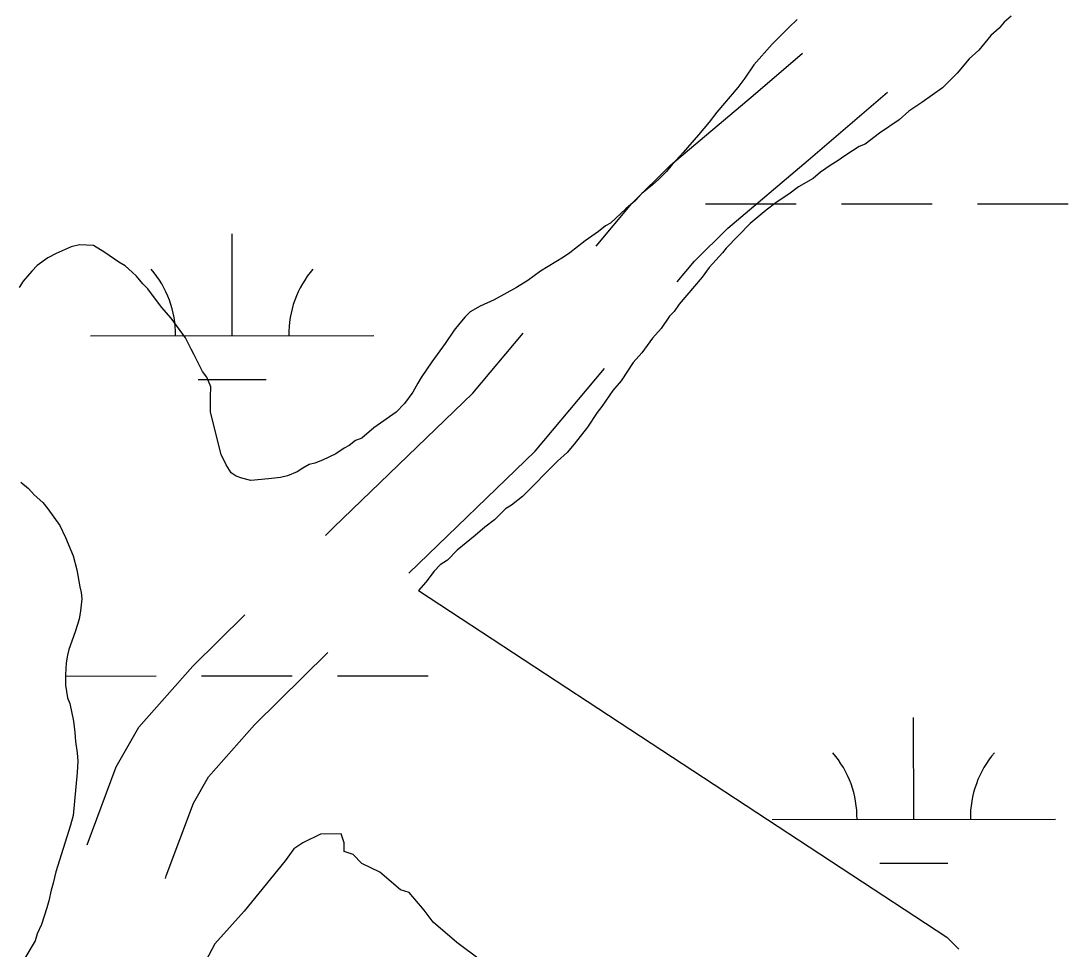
# Model space of a CAD drawing. Extents: x 3279314 to 3317160, y 734079 to 759431.
# Drawn here: x 3295405.5 to 3295775, y 745943.1 to 746270.7 of the extents above; entities that cross this region are included whole.
import ezdxf

# ---------------------------------------------------------------- set-up
doc = ezdxf.new("R2010")
doc.units = 0
for name, color, linetype in [('V-ROAD-CNTR', 7, 'Continuous'), ('V-SITE-VEGE', 7, 'Continuous'), ('V-WETL-SWMP', 7, 'Continuous')]:
    doc.layers.add(name, color=color, linetype=linetype)

msp = doc.modelspace()

# ---------------------------------------------------------------- linework, layer by layer
at = {"layer": 'V-ROAD-CNTR'}
for points in [[(3295608.44, 746191.18), (3295621.06, 746206.24), (3295634.75, 746219.74), (3295663.88, 746244.35), (3295681.31, 746259.33)], [(3295637.07, 746178.64), (3295643.14, 746185.88), (3295654.99, 746197.57), (3295683.34, 746221.52), (3295711.24, 746245.5)], [(3295512.94, 746089.08), (3295515.76, 746091.86), (3295564.94, 746139.27), (3295582.75, 746160.52)], [(3295542.34, 746075.82), (3295586.91, 746118.78), (3295611.38, 746147.98)], [(3295428.78, 745979.87), (3295439.08, 746007.4), (3295447.11, 746021.43), (3295466.09, 746042.92), (3295484.44, 746061.01)], [(3295456.45, 745967.98), (3295456.72, 745968.93), (3295466.33, 745994.61), (3295471.63, 746003.87), (3295487.88, 746022.28), (3295513.79, 746047.8)]]:
    msp.add_lwpolyline(points, dxfattribs=at)
at = {"layer": 'V-SITE-VEGE'}
for p, q in [((3295752.44, 746270.26), (3295750.74, 746268.11)), ((3295755, 746272.41), (3295752.44, 746270.26)), ((3295750.74, 746268.11), (3295747.75, 746265.52)), ((3295747.75, 746265.52), (3295743.5, 746260.36)), ((3295743.5, 746260.36), (3295740.09, 746257.35)), ((3295740.09, 746257.35), (3295735.83, 746252.19)), ((3295735.83, 746252.19), (3295730.72, 746247.02)), ((3295730.72, 746247.02), (3295723.47, 746241.84)), ((3295723.47, 746241.84), (3295718.77, 746238.82)), ((3295718.77, 746238.82), (3295715.36, 746235.81)), ((3295715.36, 746235.81), (3295708.53, 746231.06)), ((3295708.53, 746231.06), (3295703.41, 746227.18)), ((3295701.27, 746226.31), (3295696.58, 746223.29)), ((3295703.41, 746227.18), (3295701.27, 746226.31)), ((3295696.58, 746223.29), (3295693.59, 746221.13)), ((3295691.46, 746219.84), (3295687.62, 746217.25)), ((3295693.59, 746221.13), (3295691.46, 746219.84)), ((3295685.06, 746215.1), (3295679.94, 746212.07)), ((3295687.62, 746217.25), (3295685.06, 746215.1)), ((3295679.94, 746212.07), (3295676.95, 746209.92)), ((3295676.95, 746209.92), (3295671.83, 746206.46)), ((3295668.42, 746203.88), (3295662.87, 746199.14)), ((3295671.83, 746206.46), (3295668.42, 746203.88)), ((3295662.87, 746199.14), (3295654.35, 746190.53)), ((3295654.35, 746190.53), (3295653.08, 746188.81)), ((3295653.08, 746188.81), (3295648.39, 746183.65)), ((3295648.39, 746183.65), (3295645.84, 746180.21)), ((3295645.84, 746180.21), (3295637.75, 746170.74)), ((3295637.75, 746170.74), (3295636.05, 746168.17)), ((3295636.05, 746168.17), (3295634.35, 746166.45)), ((3295634.35, 746166.45), (3295631.37, 746162.15)), ((3295631.37, 746162.15), (3295628.39, 746158.71)), ((3295628.39, 746158.71), (3295624.56, 746153.55)), ((3295624.56, 746153.55), (3295621.58, 746150.11)), ((3295621.58, 746150.11), (3295617.33, 746143.66)), ((3295617.33, 746143.66), (3295614.35, 746140.22)), ((3295614.35, 746140.22), (3295610.53, 746134.63)), ((3295610.53, 746134.63), (3295608.83, 746132.48)), ((3295608.83, 746132.48), (3295605.42, 746127.33)), ((3295605.42, 746127.33), (3295600.74, 746121.31)), ((3295600.74, 746121.31), (3295598.19, 746118.3)), ((3295594.78, 746115.28), (3295582.42, 746102.8)), ((3295598.19, 746118.3), (3295594.78, 746115.28)), ((3295582.42, 746102.8), (3295578.58, 746099.78)), ((3295576.45, 746098.48), (3295572.62, 746094.61)), ((3295578.58, 746099.78), (3295576.45, 746098.48)), ((3295572.62, 746094.61), (3295569.2, 746092.02)), ((3295569.2, 746092.02), (3295565.79, 746089.01)), ((3295565.79, 746089.01), (3295559.39, 746083.83)), ((3295559.39, 746083.83), (3295555.99, 746080.39)), ((3295553.43, 746078.67), (3295551.3, 746076.52)), ((3295555.99, 746080.39), (3295553.43, 746078.67)), ((3295551.3, 746076.52), (3295548.32, 746072.65)), ((3295548.32, 746072.65), (3295545.76, 746069.63)), ((3295545.76, 746069.63), (3295732.25, 745947.25)), ((3295511.16, 745983.7), (3295504.92, 745980.55)), ((3295518.46, 745983.74), (3295511.16, 745983.7)), ((3295519.51, 745980.62), (3295518.46, 745983.74)), ((3295501.81, 745978.45), (3295498.7, 745974.27)), ((3295504.92, 745980.55), (3295501.81, 745978.45)), ((3295519.53, 745977.49), (3295519.51, 745980.62)), ((3295522.66, 745976.47), (3295519.53, 745977.49)), ((3295525.8, 745973.35), (3295522.66, 745976.47)), ((3295498.7, 745974.27), (3295484.2, 745956.48)), ((3295532.07, 745970.26), (3295525.8, 745973.35)), ((3295539.39, 745964.04), (3295532.07, 745970.26)), ((3295542.52, 745963.01), (3295539.39, 745964.04)), ((3295547.76, 745956.79), (3295542.52, 745963.01)), ((3295484.2, 745956.48), (3295473.83, 745944.97)), ((3295550.91, 745952.63), (3295547.76, 745956.79)), ((3295559.28, 745945.38), (3295550.91, 745952.63)), ((3295567.65, 745939.17), (3295559.28, 745945.38)), ((3295732.25, 745947.25), (3295736.44, 745943.1)), ((3295473.83, 745944.97), (3295464.54, 745927.21))]:
    msp.add_line(p, q, dxfattribs=at)
for points in [[(3295679.44, 746271.16), (3295676.48, 746268.41), (3295670.55, 746262.42), (3295664.13, 746255.19), (3295660.93, 746250.45), (3295658.46, 746247.21), (3295651.06, 746238.48), (3295648.35, 746234.99), (3295644.64, 746230.51), (3295639.21, 746224.27), (3295635.26, 746220.03), (3295633.29, 746217.54), (3295630.57, 746214.79), (3295628.34, 746212.79), (3295624.64, 746209.79), (3295622.41, 746207.3), (3295618.95, 746204.3), (3295613.52, 746199.31), (3295611.78, 746198.31), (3295609.31, 746196.31), (3295604.61, 746193.06), (3295599.17, 746188.81), (3295596.94, 746187.31), (3295588.77, 746182.3), (3295584.32, 746179.05), (3295580.36, 746176.54), (3295572.44, 746172.28), (3295567.48, 746170.02), (3295564.02, 746168.02), (3295562.29, 746166.27), (3295560.31, 746164.03), (3295558.34, 746161.53), (3295555.14, 746156.8), (3295550.45, 746150.32), (3295546.75, 746144.84), (3295545.52, 746142.85), (3295543.8, 746139.61), (3295540.84, 746135.62), (3295537.88, 746132.63), (3295529.96, 746127.12), (3295525.76, 746123.38), (3295523.53, 746122.62), (3295521.3, 746120.87), (3295519.57, 746119.87), (3295516.6, 746117.87), (3295511.89, 746115.61), (3295509.17, 746114.6), (3295507.19, 746114.1), (3295504.96, 746112.84), (3295502.98, 746111.59), (3295499.51, 746110.08), (3295497.03, 746109.57), (3295492.81, 746109.06), (3295486.6, 746108.53), (3295483.37, 746109.26), (3295481.38, 746109.99)], [(3295481.38, 746109.99), (3295479.64, 746111.22), (3295477.89, 746113.95), (3295476.13, 746117.66), (3295472.33, 746132.54), (3295472.3, 746138), (3295472.53, 746141.48), (3295471.02, 746144.95), (3295469.52, 746146.93), (3295466.51, 746153.12), (3295465.51, 746154.85), (3295463.5, 746158.81), (3295458.5, 746165.74), (3295455.01, 746169.7), (3295450.26, 746176.13), (3295448.51, 746177.86), (3295446.26, 746180.58), (3295444.76, 746182.06), (3295442.27, 746184.28), (3295440.03, 746185.51), (3295435.04, 746188.96), (3295431.06, 746191.42), (3295426.09, 746191.65), (3295423.12, 746190.89), (3295417.91, 746188.62), (3295414.94, 746187.12), (3295411.23, 746184.37), (3295409.25, 746182.37), (3295406.29, 746178.88), (3295404.81, 746176.64)], [(3295405.42, 746107.86), (3295408.16, 746105.64), (3295410.16, 746103.42), (3295413.15, 746100.7), (3295414.9, 746098.48), (3295419.15, 746092.54), (3295421.16, 746088.33), (3295423.92, 746081.89), (3295425.19, 746076.93), (3295426.21, 746070.98), (3295426.72, 746068.99), (3295426.98, 746066.76), (3295426.5, 746062.53), (3295426.02, 746059.55), (3295424.55, 746055.08), (3295422.35, 746048.86), (3295421.87, 746046.87), (3295421.38, 746044.14), (3295421.16, 746039.91), (3295421.18, 746036.19), (3295421.94, 746031.72), (3295422.7, 746029.74), (3295423.97, 746023.54), (3295424.49, 746019.57), (3295424.75, 746016.34), (3295425.27, 746012.37), (3295425.53, 746009.39), (3295425.31, 746005.42), (3295423.89, 745990.27), (3295422.92, 745986.79), (3295417.79, 745970.37), (3295416.81, 745966.4), (3295416.08, 745963.91), (3295415.35, 745960.18), (3295414.62, 745957.69), (3295412.67, 745951.72), (3295411.2, 745948.49), (3295410.46, 745946), (3295406.52, 745939.28)]]:
    msp.add_lwpolyline(points, dxfattribs=at)
at = {"layer": 'V-WETL-SWMP'}
for p, q in [((3295647.02, 746206.09), (3295679.02, 746206.11)), ((3295695.02, 746206.11), (3295727.02, 746206.13)), ((3295743.02, 746206.14), (3295775.02, 746206.15)), ((3295479.98, 746159.57), (3295479.96, 746195.57)), ((3295429.98, 746159.55), (3295529.98, 746159.6)), ((3295467.99, 746144.14), (3295491.99, 746144.15)), ((3295421.2, 746039.47), (3295453.2, 746039.49)), ((3295469.2, 746039.5), (3295501.2, 746039.51)), ((3295517.2, 746039.52), (3295549.2, 746039.54)), ((3295720.54, 745988.88), (3295720.52, 746024.88)), ((3295670.54, 745988.86), (3295770.54, 745988.91)), ((3295708.55, 745973.45), (3295732.55, 745973.46))]:
    msp.add_line(p, q, dxfattribs=at)
for centre, start, end in [((3295424.74, 746160.02), 359.2573, 40.801), ((3295535.22, 746160.08), 139.2573, 180.801), ((3295665.3, 745989.33), 359.2573, 40.801), ((3295775.78, 745989.39), 139.2573, 180.801)]:
    msp.add_arc(centre, 35.25, start, end, dxfattribs=at)

doc.saveas('drawing.dxf')
